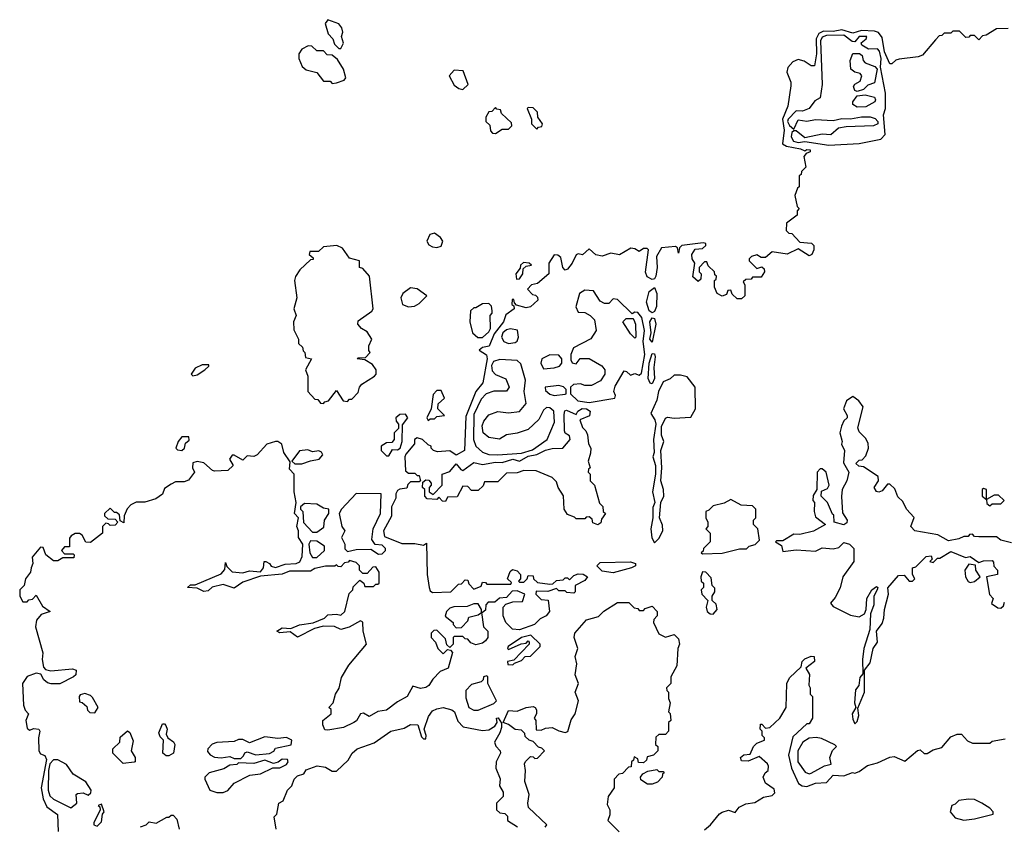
# Model space of a CAD drawing. Extents: x 2769579 to 2883812, y 684207 to 828660.
# Tile 420 of 505: x 2812880 to 2817401, y 799419 to 803122. Entities that reach past the tile are written whole.
import ezdxf

# ---------------------------------------------------------------- set-up
doc = ezdxf.new("R2010")
doc.units = 0

msp = doc.modelspace()

# ---------------------------------------------------------------- linework, layer by layer
at = {"layer": '0CON02XD'}
for points in [[(2814355, 802990), (2814367.5, 803015), (2814357.5, 803045), (2814363.3, 803065), (2814360, 803085), (2814345, 803103.8), (2814295, 803122.5), (2814283.3, 803105), (2814297.1, 803057.1), (2814317.5, 803035), (2814325, 803010), (2814345, 802990), (2814355, 802990)], [(2817418.3, 803081.7), (2817365, 803080), (2817318.3, 803051.7), (2817301.7, 803048.3), (2817285, 803030), (2817265, 803050), (2817245, 803050), (2817238.3, 803041.7), (2817225, 803040), (2817195, 803070), (2817165, 803070), (2817155, 803060), (2817125, 803060), (2817115, 803050), (2817101.7, 803048.3), (2817085, 803030), (2817025, 802960), (2817005, 802952.5), (2816918.3, 802941.7), (2816903, 802937), (2816885, 802920), (2816875, 802920), (2816850.6, 802975), (2816840.5, 803040.5), (2816823.5, 803063.5), (2816805, 803070), (2816745, 803073.3), (2816705, 803060.8), (2816655, 803076), (2816615, 803068.5), (2816570.3, 803069.7), (2816550.2, 803059.8), (2816537.8, 803035), (2816539.4, 802965), (2816529.3, 802910.7), (2816515, 802911.2), (2816482.7, 802932.7), (2816455, 802939.2), (2816430.9, 802929.1), (2816407.3, 802902.7), (2816402.3, 802882.3), (2816420.8, 802835), (2816421.2, 802818.8), (2816407.5, 802725), (2816383.1, 802665), (2816390, 802615), (2816383, 802553), (2816401.2, 802541.2), (2816465, 802530), (2816485, 802520), (2816494.1, 802525.9), (2816510, 802525), (2816510, 802515), (2816491.7, 802508.3), (2816480, 802495), (2816490, 802445), (2816470, 802425), (2816468.3, 802411.7), (2816460, 802405), (2816460, 802355), (2816451.7, 802348.3), (2816440, 802315), (2816450, 802265), (2816460, 802255), (2816450, 802245), (2816450, 802225), (2816401.7, 802188.3), (2816400, 802155), (2816411.7, 802141.7), (2816425, 802140), (2816461.7, 802101.7), (2816516.4, 802096.4), (2816526.7, 802085), (2816526.7, 802065), (2816516.7, 802045), (2816505, 802037.5), (2816455, 802070), (2816403.6, 802046.4), (2816335, 802056.7), (2816305, 802030), (2816285, 802030), (2816265, 802042.5), (2816240, 802035), (2816230, 802025), (2816230, 802015), (2816265, 801980), (2816288.3, 801988.3), (2816298.3, 801978.3), (2816300, 801965), (2816285, 801940), (2816245, 801940), (2816238.3, 801931.7), (2816215, 801930), (2816201.7, 801918.3), (2816210, 801905), (2816210, 801855), (2816195, 801840), (2816175, 801840), (2816151.7, 801861.7), (2816145, 801880), (2816131.7, 801878.3), (2816125, 801860), (2816105, 801852.5), (2816082.5, 801865), (2816070, 801895), (2816070, 801925), (2816078.3, 801931.7), (2816080, 801945), (2816071.7, 801951.7), (2816070, 801965), (2816041.7, 801991.7), (2816035, 802010), (2816025, 802010), (2816000, 801985), (2816000, 801965), (2816010, 801955), (2816008.3, 801931.7), (2815995, 801920), (2815971.7, 801941.7), (2815980, 802005), (2815967.5, 802025), (2815966.2, 802045), (2815981.2, 802068.8), (2816015, 802071.2), (2816030, 802085), (2816030, 802095), (2816017.7, 802097.7), (2815920, 802085), (2815910, 802075), (2815905, 802050), (2815900, 802075), (2815891.7, 802081.7), (2815827.5, 802075), (2815804.1, 802035.9), (2815807.5, 801985), (2815801.2, 801945), (2815795, 801932.5), (2815785, 801928.8), (2815761.5, 801941.5), (2815753.1, 801963.1), (2815767.5, 802065), (2815761.7, 802071.7), (2815745, 802072.5), (2815725, 802057.5), (2815705, 802070), (2815687, 802073), (2815635, 802042.9), (2815595, 802050), (2815555, 802036.7), (2815525, 802042.5), (2815495, 802070), (2815465, 802042.5), (2815445, 802046.7), (2815435, 802042.5), (2815417.1, 802005), (2815395, 801976.7), (2815385, 801972.5), (2815374.2, 801984.2), (2815365, 802030), (2815351.7, 802041.7), (2815335, 802042.5), (2815310, 802005), (2815310, 801955), (2815258.3, 801911.7), (2815230, 801905), (2815212.5, 801885), (2815235, 801860), (2815248.3, 801858.3), (2815258.3, 801848.3), (2815260, 801835), (2815226.1, 801803.9), (2815205, 801800), (2815161.7, 801811.7), (2815151.7, 801821.7), (2815148.3, 801838.3), (2815141.7, 801838.3), (2815140, 801815), (2815148.3, 801808.3), (2815150, 801795), (2815112.5, 801767.5), (2815101.2, 801735), (2815059.3, 801680.7), (2815036.4, 801623.6), (2815005, 801617.5), (2814990, 801605), (2815023, 801583), (2815026, 801565), (2815006.2, 801455), (2814974.1, 801415.9), (2814928.8, 801301.2), (2814922.5, 801145), (2814885, 801122.5), (2814855, 801143.3), (2814798.3, 801138.3), (2814780, 801145), (2814770, 801155), (2814770, 801165), (2814755, 801170), (2814730, 801195), (2814705, 801202.5), (2814693.3, 801195), (2814692.5, 801175), (2814652.5, 801127.5), (2814648, 801115), (2814651.2, 801051.2), (2814665, 801040), (2814695, 801040), (2814705, 801030), (2814715, 801030), (2814720, 801005), (2814715, 801000), (2814675, 801000), (2814661.7, 800988.3), (2814658.3, 800971.7), (2814625, 800967.5), (2814615, 800960), (2814607.5, 800945), (2814607.5, 800925), (2814586.7, 800885), (2814587, 800843), (2814550, 800775), (2814555, 800750), (2814635, 800716.7)], [(2816595, 802546.7), (2816735, 802554.2), (2816835, 802574), (2816854.1, 802595.9), (2816846, 802685), (2816855.8, 802714.2), (2816855.7, 802785), (2816833.3, 802905), (2816835.6, 802945), (2816827.4, 802977.4), (2816818.3, 802988.3), (2816777, 802987), (2816747.5, 803005), (2816743.3, 803016.7), (2816767.5, 803035), (2816770, 803045), (2816735, 803045.8), (2816715, 803021.2), (2816703, 803023), (2816665, 803052.2), (2816585, 803050), (2816565, 803042.5), (2816556.9, 803025), (2816564.2, 802825), (2816555.9, 802764.1), (2816530.5, 802749.5), (2816505, 802714.2), (2816475, 802702.5), (2816445, 802703.3), (2816408, 802665), (2816406, 802655), (2816415, 802636.7), (2816435, 802620), (2816455, 802662.5), (2816495, 802656.7), (2816535, 802663.8), (2816615, 802660), (2816655, 802668.8), (2816695, 802666.7), (2816745, 802676), (2816785.9, 802675.9), (2816808.3, 802668.3), (2816820, 802655), (2816820, 802645), (2816800, 802635), (2816675, 802631.2), (2816640, 802625), (2816605, 802593.3), (2816565, 802596.7), (2816485, 802580), (2816445, 802612.5), (2816435, 802612.5), (2816426.2, 802603.8), (2816422.5, 802585), (2816433.3, 802565), (2816455, 802558), (2816485, 802562.5), (2816595, 802546.7)], [(2814315, 802830), (2814335, 802832.5), (2814370, 802845), (2814377.5, 802855), (2814367.5, 802895), (2814339.3, 802939.3), (2814315, 802960), (2814291.7, 802961.7), (2814275, 802980), (2814245, 802980), (2814221.7, 803001.7), (2814205, 803002.5), (2814175, 802987.5), (2814162.5, 802965), (2814162.5, 802945), (2814177, 802907), (2814195, 802892.5), (2814245, 802880), (2814275, 802840), (2814305, 802840), (2814315, 802830)], [(2816725, 802792.5), (2816715, 802797.5), (2816708.8, 802815), (2816715, 802826.7), (2816739.3, 802840.7), (2816747.5, 802865), (2816740, 802875), (2816715, 802881.2), (2816696.2, 802895), (2816694, 802935), (2816705, 802966.7), (2816737, 802967), (2816748.3, 802958.3), (2816752.5, 802935), (2816762.5, 802925), (2816807.1, 802907.1), (2816816.7, 802895), (2816805, 802833.3), (2816775, 802822.5), (2816755, 802802.5), (2816725, 802792.5)], [(2814915, 802802.5), (2814940, 802825), (2814917, 802887), (2814875, 802890), (2814852.5, 802865), (2814875, 802822.5), (2814896.7, 802806.7), (2814915, 802802.5)], [(2816725, 802721.4), (2816705, 802733.3), (2816706, 802745), (2816725, 802772.5), (2816763, 802777), (2816805, 802767.5), (2816810, 802755), (2816806.7, 802745), (2816765, 802721.9), (2816725, 802721.4)], [(2815065, 802600), (2815095, 802620), (2815125, 802620), (2815140, 802635), (2815138.3, 802648.3), (2815091.7, 802691.7), (2815088.3, 802708.3), (2815071.7, 802711.7), (2815065, 802720), (2815048.3, 802701.7), (2815035, 802700), (2815020, 802675), (2815020, 802655), (2815038.3, 802638.3), (2815041.7, 802611.7), (2815051.7, 802601.7), (2815065, 802600)], [(2815255, 802620), (2815261.7, 802628.3), (2815278.3, 802631.7), (2815280, 802645), (2815260, 802675), (2815258.3, 802698.3), (2815238.3, 802718.3), (2815215, 802720), (2815210, 802715), (2815230, 802665), (2815230, 802645), (2815255, 802620)], [(2814795, 802076.7), (2814815, 802082.5), (2814822.5, 802105), (2814813, 802123), (2814785, 802142.5), (2814763.6, 802136.4), (2814750, 802105), (2814758.3, 802088.3), (2814775, 802078.8), (2814795, 802076.7)], [(2814275, 801360), (2814281.7, 801368.3), (2814298.3, 801371.7), (2814335, 801420), (2814365, 801372.5), (2814385, 801370), (2814395, 801380), (2814405, 801380), (2814435, 801410), (2814440, 801435), (2814450.7, 801449.3), (2814510, 801485), (2814517.5, 801495), (2814517.5, 801515), (2814499.3, 801539.3), (2814465, 801560), (2814430, 801565), (2814435, 801570), (2814468.3, 801571.7), (2814490, 801595), (2814483, 801603), (2814482.5, 801625), (2814497.5, 801655), (2814475, 801690), (2814450, 801705), (2814432.5, 801725), (2814435, 801740), (2814496.4, 801783.6), (2814502.5, 801795), (2814486.2, 801945), (2814455, 801980), (2814440, 801985), (2814440, 802015), (2814395, 802027.5), (2814363, 802073), (2814335.8, 802085.8), (2814275, 802080), (2814251.7, 802058.3), (2814211.7, 802058.3), (2814210, 802045), (2814228.3, 802028.3), (2814228.3, 802021.7), (2814215, 802020), (2814166.1, 801973.9), (2814146.1, 801943.9), (2814142, 801925), (2814153.3, 801845), (2814138.8, 801795), (2814150, 801765), (2814137.5, 801735), (2814138.3, 801698.3), (2814160, 801655), (2814160, 801635), (2814178.3, 801618.3), (2814181.7, 801601.7), (2814190, 801595), (2814191.7, 801571.7), (2814220, 801565), (2814192.5, 801515), (2814202.5, 801485), (2814202.5, 801415), (2814235, 801380), (2814248.3, 801378.3), (2814261.7, 801361.7), (2814275, 801360)], [(2815161.7, 801931.7), (2815175, 801932.5), (2815190, 801955), (2815191.7, 801978.3), (2815205, 801990), (2815230, 801995), (2815220, 802005), (2815193, 802007), (2815180, 801995), (2815178.3, 801981.7), (2815157.5, 801955), (2815161.7, 801931.7)], [(2814665, 801803.3), (2814692.5, 801807.5), (2814715, 801820), (2814750, 801855), (2814705, 801886.2), (2814675, 801891.2), (2814640, 801865), (2814630, 801845), (2814637.5, 801815), (2814665, 801803.3)], [(2815785, 801776.7), (2815771.2, 801785), (2815757.5, 801825), (2815770, 801875), (2815795, 801892.5), (2815806.2, 801865), (2815803.8, 801805), (2815795, 801782.5), (2815785, 801776.7)], [(2815495, 801364.2), (2815612.5, 801385), (2815616.4, 801396.4), (2815607.5, 801415), (2815615, 801440), (2815655, 801510), (2815667, 801507), (2815685, 801490), (2815705, 801497.5), (2815725, 801490), (2815735, 801500), (2815750.8, 801585), (2815742.5, 801645), (2815749.2, 801695), (2815737.5, 801755), (2815718.3, 801778.3), (2815705, 801780), (2815691.7, 801771.7), (2815625, 801837.5), (2815605, 801840), (2815585, 801820), (2815565, 801820), (2815545, 801830), (2815515, 801877.5), (2815475, 801880), (2815450, 801865), (2815433.9, 801803.9), (2815445, 801780), (2815475, 801777.5), (2815500, 801765), (2815520, 801745), (2815527.5, 801695), (2815503, 801657), (2815423.6, 801616.4), (2815411.2, 801585), (2815410.7, 801560.7), (2815417, 801547), (2815435, 801542.5), (2815453, 801567), (2815495, 801566.7), (2815553, 801533), (2815567.5, 801515), (2815567.5, 801495), (2815547.5, 801465), (2815505, 801442.5), (2815475, 801442.5), (2815455, 801450), (2815423, 801447), (2815410, 801435), (2815410, 801405), (2815442.3, 801372.3), (2815495, 801364.2)], [(2815005, 801662.5), (2815035, 801690), (2815042.5, 801705), (2815040, 801765), (2815050, 801775), (2815050, 801785), (2815047, 801807), (2815035, 801820), (2815005, 801817.5), (2814975, 801800), (2814965, 801800), (2814950, 801785), (2814947.5, 801735), (2814960, 801685), (2814983.9, 801663.9), (2815005, 801662.5)], [(2815785, 801642.5), (2815774, 801655), (2815780, 801685), (2815774.2, 801735), (2815785, 801753.3), (2815795, 801750), (2815801.2, 801725), (2815785, 801642.5)], [(2815705, 801660), (2815685, 801680), (2815650, 801735), (2815665, 801750), (2815695, 801750), (2815700, 801745), (2815707.5, 801725), (2815710, 801665), (2815705, 801660)], [(2815125, 801636.2), (2815155, 801640), (2815163.6, 801646.4), (2815170, 801665), (2815166.4, 801696.4), (2815133, 801703), (2815115, 801698.8), (2815098.8, 801685), (2815092, 801665), (2815102.5, 801645), (2815125, 801636.2)], [(2815285, 801520), (2815335, 801523.3), (2815358.3, 801531.7), (2815370, 801545), (2815370, 801565), (2815355, 801582.5), (2815315, 801583.3), (2815277.5, 801565), (2815272.5, 801545), (2815285, 801520)], [(2815785, 801451.2), (2815775, 801453.3), (2815766, 801475), (2815770, 801545), (2815785, 801590), (2815795, 801587.5), (2815798, 801575), (2815791.2, 801525), (2815795.7, 801475), (2815785, 801451.2)], [(2813675, 801487.5), (2813695, 801492.5), (2813730, 801515), (2813748.3, 801531.7), (2813748.3, 801538.3), (2813718.3, 801538.3), (2813685, 801522.5), (2813667.5, 801495), (2813675, 801487.5)], [(2815075, 801124.2), (2815185, 801132), (2815235, 801147.5), (2815302.5, 801195), (2815336.1, 801273.9), (2815332.5, 801325), (2815315, 801340), (2815298.3, 801341.7), (2815285, 801330), (2815263.8, 801286.2), (2815215, 801241.2), (2815165, 801223.8), (2815115, 801216.7), (2815083, 801197), (2815035, 801203.3), (2815007.5, 801225), (2815003, 801257), (2815011.7, 801278.3), (2815035, 801307.5), (2815075, 801323.3), (2815125, 801316.7), (2815175, 801323.3), (2815205, 801360), (2815196.7, 801415), (2815203, 801467), (2815181.7, 801541.7), (2815165, 801557.5), (2815085, 801562.5), (2815055, 801553.3), (2815046.1, 801533.9), (2815050.3, 801510.3), (2815065, 801493.8), (2815113, 801473), (2815127.5, 801435), (2815115, 801417.5), (2815057, 801417), (2815022.5, 801405), (2814999.3, 801380.7), (2814965, 801310), (2814963.8, 801195), (2814973.8, 801165), (2815005, 801136.7), (2815035, 801126.7), (2815075, 801124.2)], [(2815795, 800720), (2815815, 800740), (2815832.5, 800775), (2815831.7, 800801.7), (2815817.5, 800835), (2815823.3, 800905), (2815837.5, 800935), (2815836.7, 800965), (2815823.3, 801005), (2815828.8, 801065), (2815823.3, 801145), (2815837.5, 801185), (2815826.7, 801215), (2815826.7, 801255), (2815845, 801292.5), (2815855, 801297.5), (2815885, 801292.5), (2815962.5, 801297.5), (2815982.5, 801335), (2815981.2, 801435), (2815945, 801482.5), (2815915, 801490), (2815885, 801490), (2815867, 801473), (2815835, 801460), (2815814, 801415), (2815806, 801375), (2815777.5, 801315), (2815795.9, 801285.9), (2815801.2, 801265), (2815790, 801195), (2815793.3, 801135), (2815787.5, 801115), (2815798.8, 801075), (2815798.8, 801035), (2815786.2, 800955), (2815796.7, 800905), (2815787, 800883), (2815787.5, 800835), (2815777.5, 800785), (2815783, 800743), (2815795, 800720)], [(2815335, 801397.5), (2815385, 801402.5), (2815390, 801405), (2815390, 801425), (2815377, 801437), (2815355, 801442.5), (2815292.5, 801435), (2815295, 801420), (2815315, 801403.3), (2815335, 801397.5)], [(2814755, 801282.5), (2814765, 801290), (2814785, 801290), (2814795, 801300), (2814830, 801305), (2814800, 801335), (2814801.7, 801358.3), (2814830, 801385), (2814815, 801420), (2814795, 801420), (2814778.3, 801401.7), (2814770, 801335), (2814750, 801295), (2814755, 801282.5)], [(2817435, 800720), (2817385, 800732.5), (2817365, 800747.5), (2817285, 800747.5), (2817265, 800750), (2817255, 800760), (2817241.7, 800758.3), (2817235, 800750), (2817215, 800750), (2817191.7, 800738.3), (2817145, 800730), (2817096.4, 800756.4), (2816990, 800775), (2816972.5, 800795), (2816987, 800837), (2816952.5, 800875), (2816935, 800910), (2816911.7, 800931.7), (2816898.3, 800968.3), (2816875, 800990), (2816865, 800990), (2816840.7, 800959.3), (2816825, 800953.3), (2816815, 800956.7), (2816803.8, 800975), (2816823.3, 801005), (2816822.5, 801025), (2816755, 801070), (2816733, 801073), (2816720, 801085), (2816735, 801100), (2816748.3, 801101.7), (2816765, 801120), (2816777.5, 801155), (2816776.4, 801176.4), (2816765, 801200), (2816735, 801230), (2816728.3, 801248.3), (2816752.5, 801345), (2816733, 801373), (2816705, 801392.5), (2816677, 801373), (2816662.5, 801335), (2816680, 801305), (2816680, 801295), (2816665, 801280), (2816653.8, 801256.2), (2816646.7, 801225), (2816656.7, 801185), (2816653.8, 801173.8), (2816667.5, 801145), (2816663, 801087), (2816687.5, 801045), (2816677.5, 801005), (2816656.7, 800965), (2816653.6, 800933.6), (2816658.3, 800858.3), (2816680, 800825), (2816678.3, 800811.7), (2816665, 800802.5), (2816620, 800815), (2816618.3, 800848.3), (2816611.7, 800851.7), (2816590, 800905), (2816560, 800935), (2816561.7, 800958.3), (2816590, 800970), (2816597.5, 800985), (2816582.5, 801045), (2816565, 801060), (2816555, 801060), (2816542.5, 801045), (2816540, 800965), (2816523, 800937), (2816522.5, 800915), (2816530, 800905), (2816527.5, 800865), (2816535, 800840), (2816580, 800805), (2816525, 800773.3), (2816461.7, 800758.3), (2816435, 800760), (2816385, 800730), (2816355, 800730), (2816350, 800725), (2816378.3, 800708.3), (2816385, 800680), (2816445, 800687.5), (2816535, 800682.5), (2816565, 800697.5), (2816615, 800693.3), (2816641.7, 800698.3), (2816665, 800722.5), (2816690, 800715), (2816710, 800695), (2816710, 800635), (2816660, 800565), (2816647, 800513), (2816625, 800470), (2816603, 800443), (2816615, 800427.5), (2816695, 800387.5), (2816735, 800380), (2816760, 800395), (2816767.5, 800415), (2816770, 800465), (2816792.5, 800505), (2816815, 800520), (2816820, 800515), (2816817.5, 800505), (2816802.5, 800475), (2816802.5, 800435), (2816786.7, 800395), (2816783, 800323), (2816756.7, 800235), (2816750, 800185), (2816751.7, 800118.3), (2816738.3, 800101.7), (2816732.5, 800065), (2816717.5, 800045), (2816713.6, 799986.4), (2816720, 799965), (2816703.3, 799935), (2816705, 799910), (2816715, 799890)], [(2814575, 801120), (2814591.7, 801148.3), (2814615, 801147.5), (2814626.7, 801155), (2814636.7, 801185), (2814638.3, 801261.7), (2814662.5, 801295), (2814651.7, 801311.7), (2814625, 801310), (2814607.5, 801295), (2814608.3, 801278.3), (2814620, 801265), (2814620, 801245), (2814600, 801225), (2814600, 801195), (2814588.3, 801181.7), (2814565, 801180), (2814540, 801165), (2814540, 801145), (2814565, 801120), (2814575, 801120)], [(2815535, 800802.5), (2815511.7, 800811.7), (2815508.3, 800828.3), (2815495, 800840), (2815481.7, 800838.3), (2815475, 800830), (2815435, 800830), (2815428.3, 800838.3), (2815395, 800850), (2815380, 800875), (2815376.4, 800936.4), (2815352.5, 800975), (2815345, 801000), (2815325, 801020), (2815251.7, 801051.7), (2815195, 801052.5), (2815165, 801042.5), (2815115, 801040), (2815075, 801000), (2815015, 801000), (2815008.3, 800981.7), (2814985, 800960), (2814955, 800960), (2814938.3, 800978.3), (2814915, 800980), (2814888.3, 800931.7), (2814845, 800930), (2814835, 800910), (2814821.7, 800911.7), (2814805, 800930), (2814795, 800920), (2814751.7, 800921.7), (2814740, 800935), (2814740, 800965), (2814730, 800975), (2814731.7, 800998.3), (2814745, 801010), (2814758.3, 801008.3), (2814770, 800995), (2814770, 800985), (2814760, 800975), (2814760, 800955), (2814778.3, 800941.7), (2814820, 800985), (2814820, 801035), (2814855, 801047.5), (2814885, 801082.5), (2814905, 801056.7), (2814915, 801052.5), (2814965, 801088.8), (2815005, 801080), (2815065, 801090.8), (2815095, 801088.8), (2815145, 801104.4), (2815175, 801096), (2815215, 801118.5), (2815255, 801125.8), (2815295, 801145.6), (2815325, 801154.2), (2815374.2, 801155.8), (2815408.1, 801195), (2815405, 801211.2), (2815384.3, 801224.3), (2815381.2, 801235), (2815380.5, 801309.5), (2815383.8, 801326.2), (2815390.7, 801329.3), (2815435, 801310), (2815442.5, 801325), (2815463.2, 801336.8), (2815482.5, 801335), (2815500, 801325), (2815496.4, 801303.6), (2815452.5, 801285), (2815465, 801250), (2815480, 801235), (2815487, 801217), (2815492.5, 801175), (2815502.5, 801155), (2815501.7, 801131.7), (2815490, 801095), (2815500, 801065), (2815491.7, 801058.3), (2815490, 801045), (2815500, 801035), (2815500, 801005), (2815520, 800985), (2815543, 800903), (2815557, 800887), (2815560, 800865), (2815570, 800855), (2815551.7, 800828.3), (2815548.3, 800811.7), (2815535, 800802.5)], [(2814635, 800716.7), (2814695, 800717.5), (2814735, 800710), (2814748.3, 800718.3), (2814751.2, 800575), (2814760, 800515), (2814765, 800500), (2814775, 800492.5), (2814860, 800495), (2814895, 800530), (2814908.3, 800531.7), (2814925, 800550), (2814938.3, 800548.3), (2814941.7, 800531.7), (2814965, 800507.5), (2814998.3, 800521.7), (2815005, 800540), (2815018.3, 800538.3), (2815025, 800530), (2815135, 800530), (2815138.3, 800538.3), (2815120, 800555), (2815131.7, 800588.3), (2815142.5, 800597.5), (2815165, 800592.5), (2815180, 800575), (2815180, 800555), (2815170, 800545), (2815175, 800540), (2815195, 800540), (2815210, 800555), (2815215, 800570), (2815238.3, 800568.3), (2815240, 800555), (2815258.3, 800538.3), (2815315, 800530), (2815328.3, 800531.7), (2815345, 800547.5), (2815375, 800550), (2815385, 800560), (2815395, 800560), (2815405, 800550), (2815425, 800570), (2815445, 800577.5), (2815467, 800577), (2815487.5, 800565), (2815475, 800547.5), (2815430, 800525), (2815430, 800495), (2815425, 800490), (2815393, 800493), (2815385, 800500), (2815355, 800500), (2815345, 800510), (2815305, 800497.5), (2815251.7, 800498.3), (2815250, 800485), (2815275, 800460), (2815307, 800457), (2815312.5, 800405), (2815297.5, 800385), (2815269.3, 800370.7), (2815243.3, 800345), (2815175, 800321.2), (2815143.6, 800323.6), (2815112.5, 800355), (2815100, 800385), (2815100, 800425), (2815111.7, 800438.3), (2815145, 800450), (2815188.3, 800451.7), (2815200, 800485), (2815165, 800500), (2815141.7, 800498.3), (2815115, 800470), (2815083, 800467), (2815061.7, 800448.3), (2815031.7, 800448.3), (2815020, 800435), (2815018.3, 800411.7), (2815005, 800400), (2815000, 800400), (2815000, 800415), (2814985, 800440), (2814965, 800440), (2814935, 800427.5), (2814873.6, 800426.4), (2814855, 800420), (2814840, 800405), (2814833, 800383), (2814870, 800355), (2814870, 800345), (2814885, 800330), (2814908.3, 800331.7), (2814938.3, 800361.7), (2814941.7, 800378.3), (2814985, 800390), (2815000, 800400), (2815010, 800335), (2815030, 800315), (2815030, 800285), (2815019.3, 800270.7), (2815005, 800260), (2814975, 800252.5), (2814951.7, 800261.7), (2814938.3, 800278.3), (2814925, 800280), (2814915, 800290), (2814875, 800290), (2814870, 800285), (2814870, 800255), (2814855, 800240), (2814841.7, 800251.7), (2814835, 800280), (2814795, 800320), (2814781.7, 800318.3), (2814770, 800305), (2814770, 800285), (2814790, 800265), (2814800, 800235), (2814825, 800210), (2814845, 800230), (2814858.3, 800228.3), (2814867.5, 800217.5), (2814847.5, 800145), (2814810.5, 800129.5), (2814776.7, 800095), (2814758.8, 800065), (2814745, 800056), (2814721.2, 800051.2), (2814685, 800062.5), (2814660, 800015), (2814615, 799990), (2814565, 799952), (2814525, 799946), (2814485, 799922.5), (2814458.3, 799938.3), (2814445, 799935.8), (2814426.4, 799903.6), (2814415, 799896), (2814367, 799873), (2814295, 799860), (2814281.7, 799861.7), (2814272.5, 799885), (2814272.5, 799905), (2814310, 799935), (2814310, 799955), (2814300, 799965), (2814320, 799985), (2814330, 800025), (2814347, 800053), (2814358.3, 800101.7), (2814391.7, 800158.3), (2814472.5, 800255), (2814457.5, 800315), (2814456.4, 800356.4), (2814445, 800362.5), (2814392.5, 800332.5), (2814355, 800322.5), (2814325, 800336.7), (2814275, 800337.5), (2814233, 800327), (2814155, 800287.5), (2814121.7, 800311.7), (2814075, 800307.5), (2814060, 800315), (2814085, 800330), (2814125, 800326.7), (2814165, 800343.3), (2814227, 800353), (2814280, 800375), (2814295, 800390), (2814335, 800392.5), (2814355, 800387.5), (2814372.5, 800405), (2814393, 800487), (2814410, 800505), (2814411.7, 800518.3), (2814441.7, 800548.3), (2814460, 800535), (2814465, 800520), (2814505, 800520), (2814515, 800530), (2814525, 800530), (2814530, 800535), (2814530, 800585), (2814515, 800610), (2814501.7, 800608.3), (2814475, 800580), (2814455, 800580), (2814440, 800595), (2814440, 800615), (2814425, 800630), (2814395, 800640), (2814388.3, 800631.7), (2814371.7, 800628.3), (2814355, 800610), (2814341.7, 800611.7), (2814335, 800620), (2814327.5, 800612.5), (2814285, 800612.5), (2814235, 800602.5), (2814215, 800590), (2814119.3, 800590.7), (2814085, 800576.7), (2813985, 800567.5), (2813905, 800540), (2813865, 800512.5), (2813815, 800528.8), (2813763.6, 800516.4), (2813745, 800500), (2813725, 800497.5), (2813695, 800512.5), (2813650, 800515), (2813665, 800527.5), (2813685, 800527.5), (2813805, 800577.5), (2813821.7, 800598.3), (2813825, 800630), (2813831.7, 800611.7), (2813855, 800587.5), (2813905, 800583.3), (2813935, 800591.2), (2813985, 800587.5), (2814000, 800605), (2814002.5, 800635), (2814010, 800635), (2814027.5, 800625), (2814035, 800612.5), (2814055, 800607.5), (2814098.3, 800621.7), (2814150, 800625), (2814166.4, 800633.6), (2814177, 800657), (2814180, 800715), (2814160, 800745), (2814160, 800775), (2814152.5, 800795), (2814160, 800835), (2814142.5, 800855), (2814150, 800905), (2814140, 800955), (2814140, 801035), (2814118.3, 801058.3), (2814121.7, 801091.7), (2814093.3, 801135), (2814083.6, 801173.6), (2814065.9, 801185.9), (2814055, 801186.2), (2814015, 801173.3), (2813970, 801125), (2813955, 801117.5), (2813925, 801120), (2813905, 801100), (2813865, 801122.5), (2813855, 801122.5), (2813843.3, 801105), (2813860, 801075), (2813835, 801052.5), (2813775, 801050), (2813765, 801052.5), (2813725, 801087.5), (2813695, 801093.3), (2813675, 801087.5), (2813673.3, 801065), (2813682.5, 801045), (2813655, 801007.5), (2813635, 801000), (2813595, 801000), (2813575, 800990), (2813545, 800970), (2813536.4, 800943.6), (2813505, 800922.5), (2813455, 800907.5), (2813415, 800907.5), (2813390, 800895), (2813373, 800877), (2813360, 800845), (2813358.3, 800811.7), (2813341.7, 800821.7), (2813338.3, 800848.3), (2813325, 800860), (2813315, 800860), (2813295, 800880), (2813270, 800855), (2813270, 800845), (2813285, 800830), (2813318.3, 800828.3), (2813330, 800815), (2813318.3, 800801.7), (2813295, 800800), (2813288.3, 800808.3), (2813275, 800810), (2813260, 800795), (2813260, 800765), (2813205, 800722.5), (2813183.6, 800723.6), (2813166.7, 800755), (2813155, 800763.3), (2813135, 800763.3), (2813117, 800753), (2813108.3, 800741.7), (2813108.3, 800701.7), (2813085, 800702.5), (2813072.5, 800685), (2813085, 800670), (2813125, 800670), (2813130, 800665), (2813128.3, 800651.7), (2813078.3, 800651.7), (2813055, 800637.5), (2813035, 800637.5), (2813000, 800665), (2812988.3, 800698.3), (2812975, 800700), (2812937.5, 800655), (2812940, 800625), (2812933.3, 800605), (2812930, 800585), (2812906.7, 800555), (2812900, 800525), (2812880, 800505), (2812880, 800475), (2812895, 800450), (2812915, 800450), (2812921.7, 800458.3), (2812938.3, 800461.7), (2812955, 800480), (2812985, 800430), (2813020, 800405), (2812979.3, 800390.7), (2812956.7, 800365), (2812953.3, 800335), (2812986.7, 800215), (2812982.5, 800185), (2812990, 800150), (2812998.8, 800138.8), (2813022.3, 800132.3), (2813122.5, 800142.5), (2813140, 800135), (2813137.5, 800115), (2813127.5, 800105), (2813065, 800072.5), (2813025, 800072.5), (2813008.3, 800078.3), (2812990.7, 800090.7), (2812976.7, 800116.7), (2812955, 800122.5), (2812915, 800106.7), (2812893.1, 800075), (2812898, 799975), (2812905, 799952.5), (2812920, 799935), (2812908.8, 799905), (2812915, 799870), (2812925, 799860), (2812945, 799867.5), (2812967.5, 799865), (2812972.5, 799855), (2812966.7, 799825), (2812968, 799765), (2812975, 799751.2), (2812995, 799743.3), (2813003.1, 799725), (2812978.9, 799595), (2812988.1, 799545), (2813005, 799508.8), (2813053, 799473), (2813056.7, 799395)], [(2813625, 801143.8), (2813637.5, 801155), (2813641.7, 801178.3), (2813658.3, 801191.7), (2813657, 801207), (2813625, 801207.5), (2813607.5, 801185), (2813596.7, 801155), (2813605, 801146.7), (2813625, 801143.8)], [(2814175, 801082.5), (2814215, 801097.5), (2814255.9, 801104.1), (2814272.5, 801125), (2814266.4, 801136.4), (2814253, 801143), (2814225, 801137.5), (2814203, 801147), (2814165, 801142.5), (2814130, 801095), (2814143, 801083), (2814175, 801082.5)], [(2814528.3, 800668.3), (2814545, 800670), (2814560, 800685), (2814560, 800695), (2814545, 800710), (2814513, 800713), (2814497.5, 800735), (2814502.5, 800785), (2814537.5, 800855), (2814540, 800945), (2814425, 800947.5), (2814357.5, 800875), (2814347.5, 800855), (2814360, 800795), (2814372.5, 800775), (2814357.5, 800745), (2814372.5, 800715), (2814372.5, 800692.5), (2814385, 800680), (2814425, 800690), (2814491.7, 800691.7), (2814528.3, 800668.3)], [(2817335, 800890), (2817345, 800900), (2817385, 800900), (2817400, 800915), (2817375, 800940), (2817355, 800940), (2817320, 800920), (2817320, 800965), (2817305, 800970), (2817300, 800965), (2817300, 800935), (2817320, 800920), (2817321.7, 800901.7), (2817335, 800890)], [(2814245, 800770), (2814277, 800793), (2814280, 800825), (2814300, 800855), (2814300, 800875), (2814275, 800880), (2814245, 800897.5), (2814188.3, 800901.7), (2814170, 800885), (2814170, 800875), (2814180, 800865), (2814183, 800813), (2814225, 800770), (2814245, 800770)], [(2816015, 800670), (2816105, 800673.3), (2816185, 800692.5), (2816217, 800693), (2816230, 800705), (2816257, 800713), (2816277, 800733), (2816270, 800785), (2816250, 800805), (2816250, 800825), (2816260, 800835), (2816260, 800875), (2816245, 800890), (2816193, 800893), (2816145, 800920), (2816115, 800902.5), (2816065, 800890), (2816045, 800870), (2816030, 800865), (2816030, 800835), (2816040, 800815), (2816040, 800795), (2816030, 800785), (2816050, 800765), (2816050, 800725), (2816020, 800695), (2816018.3, 800681.7), (2816010, 800675), (2816015, 800670)], [(2814245, 800652.5), (2814280, 800685), (2814280, 800705), (2814245, 800727.5), (2814215, 800730), (2814207.5, 800715), (2814212.5, 800675), (2814225, 800652.5), (2814245, 800652.5)], [(2816715, 799890), (2816725, 799900), (2816733, 799927), (2816728.3, 799961.7), (2816760, 800035), (2816760, 800135), (2816785, 800170), (2816798.8, 800235), (2816818.8, 800265), (2816813.8, 800315), (2816839.7, 800350.3), (2816848.8, 800375), (2816851.2, 800415), (2816868.8, 800485), (2816866.1, 800513.9), (2816915, 800570), (2816941.7, 800571.7), (2816963.9, 800543.9), (2816980, 800545), (2816990, 800555), (2816980, 800575), (2816980, 800605), (2816995, 800610), (2817041.7, 800658.3), (2817065, 800660), (2817070, 800645), (2817060, 800635), (2817075, 800630), (2817095, 800650), (2817105, 800650), (2817155, 800680), (2817223, 800653), (2817245, 800657.5), (2817285, 800630), (2817305, 800637.5), (2817345, 800640), (2817351.7, 800631.7), (2817353, 800613), (2817370, 800595), (2817370, 800575), (2817320, 800565), (2817333.3, 800483.3), (2817350, 800465), (2817341.7, 800441.7), (2817371.7, 800421.7), (2817385, 800420), (2817398.3, 800431.7), (2817401.7, 800448.3)], [(2815605, 800583.3), (2815555, 800590), (2815530, 800615), (2815545, 800630), (2815685, 800632.5), (2815707.5, 800625), (2815707.5, 800615), (2815690, 800605), (2815605, 800583.3)], [(2816065, 800393.3), (2816082.5, 800415), (2816078.8, 800438.8), (2816060, 800455), (2816060, 800475), (2816072.5, 800495), (2816071.7, 800511.7), (2816060, 800525), (2816055, 800560), (2816030, 800585), (2816015, 800587.5), (2816007.5, 800565), (2816010, 800545), (2816020, 800535), (2816020, 800515), (2816010, 800505), (2816012.5, 800485), (2816040, 800455), (2816032.5, 800425), (2816037.5, 800405), (2816050, 800395), (2816065, 800393.3)], [(2817245, 800537.5), (2817265, 800542.5), (2817290, 800565), (2817270, 800595), (2817268.3, 800618.3), (2817238.3, 800621.7), (2817220, 800595), (2817222.5, 800565), (2817235, 800542.5), (2817245, 800537.5)], [(2815292.5, 799415), (2815300, 799425), (2815216.7, 799505), (2815213.8, 799525), (2815220, 799565), (2815200, 799625), (2815203.3, 799675), (2815197.5, 799705), (2815203, 799717), (2815225, 799740), (2815238.3, 799738.3), (2815245, 799730), (2815258.3, 799731.7), (2815290, 799765), (2815278.3, 799778.3), (2815261.7, 799781.7), (2815238.3, 799808.3), (2815220, 799815), (2815201.7, 799831.7), (2815200, 799845), (2815185, 799860), (2815155, 799862.5), (2815125, 799886.7), (2815100, 799895), (2815125, 799950), (2815165, 799948), (2815205, 799963.8), (2815238.3, 799968.3), (2815247.5, 799965), (2815253, 799953), (2815252.5, 799935), (2815242.5, 799915), (2815250, 799905), (2815251.7, 799861.7), (2815275, 799860), (2815295, 799870), (2815325, 799872.5), (2815355, 799857.5), (2815385, 799850), (2815396.4, 799853.6), (2815413, 799907), (2815430, 799935), (2815446, 799995), (2815431.4, 800035), (2815446.2, 800075), (2815430, 800115), (2815438.8, 800165), (2815431.2, 800198.8), (2815443.3, 800235), (2815426.2, 800285), (2815429.2, 800305), (2815482.7, 800367.3), (2815537.7, 800382.3), (2815562.7, 800407.3), (2815625, 800446.7), (2815677, 800447), (2815701.7, 800421.7), (2815718.3, 800418.3), (2815725, 800410), (2815745, 800410), (2815751.7, 800418.3), (2815785, 800430), (2815807.5, 800405), (2815807.5, 800385), (2815791.7, 800368.3), (2815790, 800355), (2815815, 800302.5), (2815845, 800287.5), (2815885, 800300), (2815905, 800280), (2815910, 800255), (2815902.5, 800235), (2815897.5, 800155), (2815870, 800105), (2815870, 800075), (2815850, 800055), (2815851.7, 800041.7), (2815860, 800035), (2815860, 800005), (2815867.5, 799985), (2815860, 799945), (2815867, 799937), (2815870, 799905), (2815860, 799895), (2815860, 799855), (2815845, 799840), (2815815, 799840), (2815801.7, 799828.3), (2815800, 799795), (2815810, 799785), (2815810, 799765), (2815790, 799745), (2815761.7, 799738.3), (2815758.3, 799721.7), (2815745, 799710), (2815721.7, 799711.7), (2815718.3, 799728.3), (2815701.7, 799738.3), (2815698.3, 799721.7), (2815690, 799715), (2815688.3, 799691.7), (2815675, 799690), (2815648.3, 799661.7), (2815631.7, 799658.3), (2815610, 799635), (2815610, 799595), (2815582.5, 799555), (2815578.3, 799518.3), (2815590, 799495), (2815589.3, 799470.7), (2815580, 799445), (2815633, 799393)], [(2815145, 800160), (2815151.7, 800168.3), (2815185, 800180), (2815201.7, 800198.3), (2815225, 800200), (2815270, 800245), (2815270, 800255), (2815227, 800297), (2815185, 800286.2), (2815122.5, 800245), (2815120, 800235), (2815125, 800230), (2815183, 800257), (2815205, 800260), (2815215, 800270), (2815220, 800265), (2815220, 800255), (2815148.3, 800181.7), (2815120, 800175), (2815121.7, 800161.7), (2815145, 800160)], [(2816025, 799402.5), (2816052.5, 799425), (2816093.6, 799476.4), (2816106.4, 799483.6), (2816135, 799492.5), (2816165, 799482.5), (2816183.6, 799506.4), (2816215, 799522.5), (2816255, 799527.5), (2816295, 799552.5), (2816335, 799560), (2816347, 799573), (2816345, 799590), (2816305, 799617.5), (2816294.1, 799644.1), (2816303.3, 799665), (2816316.2, 799675), (2816318.8, 799695), (2816313.3, 799705), (2816275, 799740), (2816225, 799717.5), (2816195, 799720), (2816190, 799735), (2816205, 799747.5), (2816235, 799750), (2816250, 799785), (2816265, 799800), (2816300, 799815), (2816300, 799825), (2816290, 799835), (2816290, 799855), (2816280, 799865), (2816281.7, 799888.3), (2816288.3, 799888.3), (2816305, 799870), (2816325, 799872.5), (2816371.2, 799915), (2816400, 799965), (2816402.5, 800075), (2816415, 800100), (2816468.3, 800151.7), (2816472.5, 800175), (2816485, 800187.5), (2816515, 800200), (2816528.3, 800198.3), (2816530, 800175), (2816490, 800145), (2816506.4, 800116.4), (2816503, 800067), (2816510, 800055), (2816510, 800025), (2816520, 800015), (2816520, 799915), (2816505, 799890), (2816495, 799890), (2816430.5, 799829.5), (2816410.8, 799745), (2816423.8, 799685), (2816456.2, 799615), (2816472.5, 799605), (2816495, 799602), (2816535, 799617.5), (2816585, 799620), (2816615.9, 799654.1), (2816665, 799650), (2816703.6, 799666.4), (2816715, 799663.3), (2816735, 799670), (2816772.3, 799697.7), (2816819.5, 799710.5), (2816875, 799736.2), (2816895, 799738.8), (2816945, 799717.5), (2817003, 799767), (2817015, 799770), (2817033, 799753), (2817047, 799753), (2817075, 799770), (2817115, 799780), (2817155, 799830), (2817185, 799842.5), (2817205, 799842.5), (2817231.7, 799811.7), (2817255, 799800), (2817335, 799800), (2817345, 799810), (2817405, 799820)], [(2814985, 799952.5), (2815057, 799983), (2815070, 799995), (2815030, 800075), (2815030, 800105), (2815025, 800110), (2815010, 800105), (2815008.3, 800091.7), (2814998.3, 800081.7), (2814955, 800070), (2814928.3, 800041.7), (2814928.3, 800008.3), (2814942.5, 799965), (2814965, 799952.5), (2814985, 799952.5)], [(2813225, 799940), (2813240, 799965), (2813215, 800010), (2813205, 800020), (2813179.3, 800029.3), (2813157, 800023), (2813152.5, 800015), (2813155, 799990), (2813167, 799987), (2813188.3, 799968.3), (2813191.7, 799951.7), (2813201.7, 799941.7), (2813225, 799940)], [(2814057.5, 799405), (2814048.3, 799461.7), (2814060, 799475), (2814070, 799525), (2814090, 799535), (2814110, 799585), (2814130, 799605), (2814140, 799635), (2814155, 799650), (2814185, 799660), (2814195, 799677.5), (2814246.4, 799696.4), (2814285, 799690), (2814315, 799671.2), (2814335, 799672), (2814388.3, 799721.7), (2814406.7, 799755), (2814430, 799775), (2814508.3, 799801.7), (2814585, 799856), (2814645, 799870), (2814675, 799886.2), (2814707.5, 799885), (2814725, 799830), (2814735, 799820), (2814745, 799820), (2814746.7, 799835), (2814737.5, 799865), (2814757.7, 799922.3), (2814775, 799948.8), (2814795, 799958), (2814825, 799963.8), (2814865, 799953.3), (2814876.2, 799945), (2814891.9, 799901.9), (2814915.7, 799875.7), (2815005, 799858), (2815035, 799861.2), (2815061.7, 799878.3), (2815072.5, 799895), (2815070, 799915), (2815076.7, 799916.7), (2815091.7, 799891.7), (2815092.5, 799872.5), (2815085, 799847.5), (2815060, 799805), (2815066.4, 799786.4), (2815086.7, 799765), (2815087.5, 799755), (2815067.5, 799715), (2815066.7, 799685), (2815087, 799637), (2815082.5, 799605), (2815100, 799575), (2815100, 799555), (2815070, 799525), (2815070, 799495), (2815085, 799480), (2815108.3, 799478.3), (2815120, 799465), (2815120, 799445), (2815165.7, 799415.7)], [(2813355, 799707.5), (2813307.5, 799755), (2813307.5, 799775), (2813340, 799805), (2813341.7, 799828.3), (2813375, 799857.5), (2813385, 799850), (2813401.7, 799811.7), (2813392.5, 799765), (2813410, 799735), (2813410, 799715), (2813405, 799712.5), (2813355, 799707.5)], [(2813565, 799742.5), (2813553, 799743), (2813537.5, 799755), (2813540, 799815), (2813525, 799830), (2813518.3, 799848.3), (2813535, 799890), (2813545, 799890), (2813551.7, 799881.7), (2813557.5, 799865), (2813552.5, 799842.5), (2813560, 799825), (2813586.4, 799806.4), (2813592.5, 799795), (2813586.1, 799753.9), (2813565, 799742.5)], [(2813895, 799730), (2813908.3, 799741.7), (2813913.6, 799756.4), (2813925, 799760), (2813965, 799747.5), (2814027, 799753), (2814046.4, 799763.6), (2814055, 799777.5), (2814127, 799793), (2814130, 799815), (2814105, 799826.7), (2814065, 799822.5), (2814005, 799830), (2813935, 799802.5), (2813905, 799817.5), (2813885, 799817.5), (2813865, 799807.5), (2813785, 799803.8), (2813764.4, 799795.6), (2813743.8, 799775), (2813742.3, 799762.3), (2813755, 799746.7), (2813775, 799736.7), (2813805, 799732.5), (2813845, 799740), (2813865, 799730), (2813895, 799730)], [(2816505, 799660), (2816515, 799662.5), (2816575, 799696.7), (2816606.4, 799703.6), (2816600, 799735), (2816612.5, 799767.5), (2816630, 799785), (2816623, 799793), (2816561.7, 799821.7), (2816537, 799827), (2816505, 799824.2), (2816476.2, 799805), (2816453.8, 799765), (2816453.8, 799715), (2816487, 799667), (2816505, 799660)], [(2813115, 799503.3), (2813142.5, 799525), (2813140, 799565), (2813145, 799570), (2813171.7, 799571.7), (2813195, 799562.5), (2813207, 799573), (2813207.5, 799585), (2813183, 799623), (2813125, 799657.5), (2813095, 799703.3), (2813055, 799724), (2813035, 799724.2), (2813018.9, 799705), (2813011.8, 799675), (2813011.2, 799585), (2813018.3, 799558.3), (2813035, 799543.3), (2813115, 799503.3)], [(2813815, 799573.3), (2813835, 799582.5), (2813865, 799617.5), (2813936.1, 799653.9), (2813985, 799660), (2814043, 799687), (2814075, 799687.5), (2814105, 799702.5), (2814112.5, 799715), (2814110, 799725), (2814085, 799727.5), (2814067, 799713), (2814045, 799707.5), (2814005, 799722.5), (2813955, 799707.5), (2813885, 799710), (2813877, 799703), (2813845, 799700), (2813817, 799683), (2813750, 799665), (2813730, 799645), (2813730, 799635), (2813753.3, 799585), (2813785, 799573.3), (2813815, 799573.3)], [(2815785, 799612.5), (2815762.5, 799612.5), (2815731.7, 799631.7), (2815730, 799645), (2815740.7, 799659.3), (2815765, 799672.5), (2815805, 799680), (2815815, 799670), (2815835, 799670), (2815840, 799665), (2815831.7, 799658.3), (2815830, 799645), (2815808.3, 799621.7), (2815785, 799612.5)], [(2817215, 799447.5), (2817265, 799453.3), (2817350, 799475), (2817350, 799485), (2817335, 799502.5), (2817297.5, 799525), (2817265, 799541.2), (2817236.4, 799543.6), (2817193, 799537), (2817175, 799520), (2817160, 799515), (2817152.5, 799485), (2817175, 799457.5), (2817215, 799447.5)], [(2813235, 799420), (2813255, 799440), (2813260, 799475), (2813267.5, 799485), (2813255, 799520), (2813240, 799515), (2813248.3, 799508.3), (2813250, 799495), (2813220, 799435), (2813220, 799425), (2813235, 799420)], [(2813434.1, 799415.9), (2813460, 799425), (2813475, 799440), (2813507, 799433), (2813555, 799460), (2813565, 799460), (2813575, 799470), (2813585, 799470), (2813601.7, 799451.7), (2813612.5, 799405)]]:
    msp.add_lwpolyline(points, dxfattribs=at)

doc.saveas('drawing.dxf')
